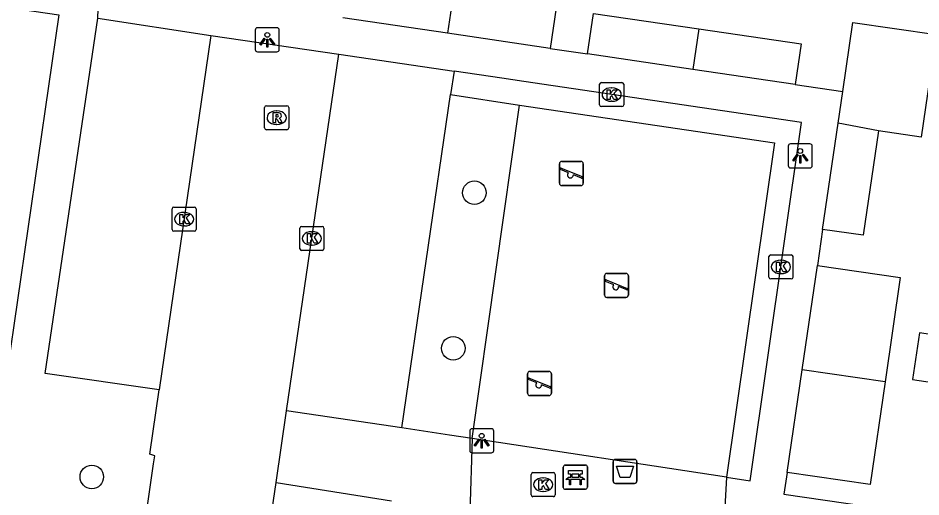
# Model space of a CAD drawing. Extents: x 161087 to 161922, y 382574 to 383873.
# Drawn here: x 161837.96 to 161875.44, y 383345.15 to 383365.02 of the extents above; entities that cross this region are included whole.
import ezdxf

# ---------------------------------------------------------------- set-up
doc = ezdxf.new("R2010")
doc.units = 0
for name, color, linetype in [('IMGEO_Afvalbak', 7, 'Continuous'), ('IMGEO_Bank', 7, 'Continuous'), ('IMGEO_Boom', 7, 'Continuous'), ('IMGEO_Groenvoorziening', 7, 'Continuous'), ('IMGEO_Haag', 7, 'Continuous'), ('IMGEO_Kolk', 7, 'Continuous'), ('IMGEO_Lichtpunt', 7, 'Continuous'), ('IMGEO_Pand', 7, 'Continuous'), ('IMGEO_Parkeervlak_open', 7, 'Continuous'), ('IMGEO_Rijbaan_lokaal_open', 7, 'Continuous'), ('IMGEO_Rioolput', 7, 'Continuous'), ('IMGEO_Speelvoorziening', 7, 'Continuous'), ('IMGEO_Voetpad_open', 7, 'Continuous')]:
    doc.layers.add(name, color=color, linetype=linetype)

msp = doc.modelspace()

# ---------------------------------------------------------------- linework, layer by layer
at = {"layer": 'IMGEO_Afvalbak'}
for p, q in [((161862.661, 383345.811), (161862.661, 383346.611)), ((161862.661, 383346.611), (161862.661, 383345.811)), ((161862.761, 383346.711), (161863.551, 383346.711)), ((161863.551, 383346.711), (161862.761, 383346.711)), ((161863.651, 383346.611), (161863.651, 383345.811)), ((161863.651, 383345.811), (161863.651, 383346.611)), ((161863.551, 383345.711), (161862.761, 383345.711)), ((161862.761, 383345.711), (161863.551, 383345.711))]:
    msp.add_line(p, q, dxfattribs=at)
msp.add_lwpolyline([(161862.804, 383346.425), (161863.508, 383346.425), (161863.359, 383345.955), (161862.953, 383345.955), (161862.804, 383346.425)], dxfattribs=at)
for centre, start, end in [((161862.761, 383346.611), 90, 180), ((161862.761, 383346.611), 90, 180), ((161863.551, 383346.611), 0, 90), ((161863.551, 383346.611), 360, 90), ((161862.761, 383345.811), 180, 270), ((161862.761, 383345.811), 180, 270), ((161863.551, 383345.811), 270, 0), ((161863.551, 383345.811), 270, 0)]:
    msp.add_arc(centre, 0.1, start, end, dxfattribs=at)
at = {"layer": 'IMGEO_Bank'}
for p, q in [((161860.598, 383345.548), (161860.598, 383346.389)), ((161860.598, 383346.389), (161860.598, 383345.548)), ((161860.673, 383346.473), (161861.514, 383346.473)), ((161861.514, 383346.473), (161860.673, 383346.473)), ((161861.598, 383346.398), (161861.598, 383345.557)), ((161861.598, 383345.557), (161861.598, 383346.398)), ((161861.295, 383345.871), (161860.902, 383345.871)), ((161860.907, 383345.979), (161860.907, 383346.085)), ((161860.951, 383346.085), (161860.951, 383345.979)), ((161861.239, 383346.091), (161860.957, 383346.091)), ((161860.957, 383345.973), (161861.239, 383345.973)), ((161861.245, 383345.979), (161861.245, 383346.085)), ((161861.289, 383346.085), (161861.289, 383345.979)), ((161861.523, 383345.473), (161860.682, 383345.473)), ((161860.682, 383345.473), (161861.523, 383345.473))]:
    msp.add_line(p, q, dxfattribs=at)
for points in [[(161860.901, 383346.091), (161860.815, 383346.091), (161860.815, 383346.252), (161861.378, 383346.252), (161861.378, 383346.091), (161861.295, 383346.091)], [(161860.845, 383345.871), (161860.703, 383345.871), (161860.815, 383345.973), (161860.901, 383345.973)], [(161860.895, 383345.864), (161860.895, 383345.657), (161860.852, 383345.657), (161860.852, 383345.864)], [(161861.295, 383345.973), (161861.378, 383345.973), (161861.49, 383345.871), (161861.351, 383345.871)], [(161861.345, 383345.864), (161861.345, 383345.657), (161861.301, 383345.657), (161861.301, 383345.864)]]:
    msp.add_lwpolyline(points, dxfattribs=at)
for centre, radius, start, end in [((161860.676, 383346.395), 0.0779, 92.4484, 184.2845), ((161860.676, 383346.395), 0.0779, 92.4484, 184.2845), ((161861.52, 383346.395), 0.0779, 2.4484, 94.2845), ((161861.52, 383346.395), 0.0779, 2.4484, 94.2845), ((161860.845, 383345.864), 0.00671, 2.8957, 87.1043), ((161860.902, 383345.864), 0.00671, 92.8957, 177.1043), ((161860.9, 383346.084), 0.00671, 2.8957, 87.1043), ((161860.9, 383345.98), 0.00671, 272.8957, 357.1043), ((161860.957, 383346.084), 0.00671, 92.8957, 177.1043), ((161860.957, 383345.98), 0.00671, 182.8957, 267.1043), ((161861.239, 383346.084), 0.00671, 2.8957, 87.1043), ((161861.239, 383345.98), 0.00671, 272.8957, 357.1043), ((161861.296, 383346.084), 0.00671, 92.8957, 177.1043), ((161861.296, 383345.98), 0.00671, 182.8957, 267.1043), ((161861.294, 383345.864), 0.00671, 2.8957, 87.1043), ((161861.351, 383345.864), 0.00671, 92.8957, 177.1043), ((161860.676, 383345.551), 0.0779, 182.4484, 274.2845), ((161860.676, 383345.551), 0.0779, 182.4484, 274.2845), ((161861.52, 383345.551), 0.0779, 272.4484, 4.2845), ((161861.52, 383345.551), 0.0779, 272.4484, 4.2845)]:
    msp.add_arc(centre, radius, start, end, dxfattribs=at)
at = {"layer": 'IMGEO_Boom'}
for centre in [(161856.906, 383357.776), (161856.03, 383351.319), (161841.022, 383345.982)]:
    msp.add_circle(centre, 0.489, dxfattribs=at)
at = {"layer": 'IMGEO_Groenvoorziening'}
msp.add_lwpolyline([(161856.816, 383347.571), (161858.782, 383361.404)], dxfattribs=at)
at = {"layer": 'IMGEO_Haag'}
for points in [[(161855.921, 383361.848), (161858.782, 383361.404)], [(161858.782, 383361.404), (161869.36, 383359.841), (161867.368, 383345.97)]]:
    msp.add_lwpolyline(points, dxfattribs=at)
at = {"layer": 'IMGEO_Kolk'}
for p, q in [((161862.179, 383362.351), (161863.031, 383362.351)), ((161862.104, 383361.425), (161862.104, 383362.277)), ((161862.592, 383362.131), (161862.617, 383362.131)), ((161863.105, 383362.277), (161863.105, 383361.425)), ((161862.615, 383361.571), (161862.59, 383361.571)), ((161863.031, 383361.351), (161862.179, 383361.351)), ((161844.354, 383356.252), (161844.354, 383357.104)), ((161844.429, 383357.178), (161845.281, 383357.178)), ((161845.355, 383357.104), (161845.355, 383356.252)), ((161844.842, 383356.958), (161844.867, 383356.958)), ((161844.865, 383356.398), (161844.84, 383356.398)), ((161849.659, 383355.452), (161849.659, 383356.304)), ((161849.734, 383356.378), (161850.586, 383356.378)), ((161850.66, 383356.304), (161850.66, 383355.452)), ((161845.281, 383356.178), (161844.429, 383356.178)), ((161850.147, 383356.158), (161850.172, 383356.158)), ((161850.17, 383355.598), (161850.145, 383355.598)), ((161850.586, 383355.378), (161849.734, 383355.378)), ((161869.207, 383355.199), (161870.059, 383355.199)), ((161869.132, 383354.273), (161869.132, 383355.125)), ((161869.62, 383354.979), (161869.645, 383354.979)), ((161870.133, 383355.125), (161870.133, 383354.273)), ((161870.059, 383354.199), (161869.207, 383354.199)), ((161869.643, 383354.419), (161869.618, 383354.419)), ((161859.263, 383345.236), (161859.263, 383346.088)), ((161859.338, 383346.162), (161860.19, 383346.162)), ((161859.751, 383345.942), (161859.776, 383345.942)), ((161860.264, 383346.088), (161860.264, 383345.236)), ((161860.19, 383345.162), (161859.338, 383345.162)), ((161859.774, 383345.382), (161859.749, 383345.382))]:
    msp.add_line(p, q, dxfattribs=at)
for points in [[(161862.179, 383362.351), (161863.031, 383362.351)], [(161862.104, 383361.425), (161862.104, 383362.277)], [(161862.425, 383362.051), (161862.548, 383362.051), (161862.548, 383361.9), (161862.678, 383362.051), (161862.842, 383362.051), (161862.696, 383361.9), (161862.849, 383361.651), (161862.697, 383361.651), (161862.612, 383361.815), (161862.548, 383361.748), (161862.548, 383361.651), (161862.425, 383361.651), (161862.425, 383362.051)], [(161863.105, 383362.277), (161863.105, 383361.425)], [(161863.031, 383361.351), (161862.179, 383361.351)], [(161844.354, 383356.252), (161844.354, 383357.104)], [(161844.429, 383357.178), (161845.281, 383357.178)], [(161845.355, 383357.104), (161845.355, 383356.252)], [(161844.675, 383356.878), (161844.798, 383356.878), (161844.798, 383356.727), (161844.928, 383356.878), (161845.092, 383356.878), (161844.946, 383356.727), (161845.099, 383356.478), (161844.947, 383356.478), (161844.862, 383356.642), (161844.798, 383356.575), (161844.798, 383356.478), (161844.675, 383356.478), (161844.675, 383356.878)], [(161849.659, 383355.452), (161849.659, 383356.304)], [(161849.734, 383356.378), (161850.586, 383356.378)], [(161850.66, 383356.304), (161850.66, 383355.452)], [(161845.281, 383356.178), (161844.429, 383356.178)], [(161849.98, 383356.078), (161850.103, 383356.078), (161850.103, 383355.927), (161850.233, 383356.078), (161850.397, 383356.078), (161850.251, 383355.927), (161850.404, 383355.678), (161850.252, 383355.678), (161850.167, 383355.842), (161850.103, 383355.775), (161850.103, 383355.678), (161849.98, 383355.678), (161849.98, 383356.078)], [(161850.586, 383355.378), (161849.734, 383355.378)], [(161869.207, 383355.199), (161870.059, 383355.199)], [(161869.132, 383354.273), (161869.132, 383355.125)], [(161869.453, 383354.899), (161869.576, 383354.899), (161869.576, 383354.748), (161869.706, 383354.899), (161869.87, 383354.899), (161869.724, 383354.748), (161869.877, 383354.499), (161869.725, 383354.499), (161869.64, 383354.663), (161869.576, 383354.596), (161869.576, 383354.499), (161869.453, 383354.499), (161869.453, 383354.899)], [(161870.133, 383355.125), (161870.133, 383354.273)], [(161870.059, 383354.199), (161869.207, 383354.199)], [(161859.263, 383345.236), (161859.263, 383346.088)], [(161859.338, 383346.162), (161860.19, 383346.162)], [(161859.584, 383345.862), (161859.707, 383345.862), (161859.707, 383345.711), (161859.837, 383345.862), (161860.001, 383345.862), (161859.855, 383345.711), (161860.008, 383345.462), (161859.856, 383345.462), (161859.771, 383345.626), (161859.707, 383345.559), (161859.707, 383345.462), (161859.584, 383345.462), (161859.584, 383345.862)], [(161860.264, 383346.088), (161860.264, 383345.236)], [(161860.19, 383345.162), (161859.338, 383345.162)]]:
    msp.add_lwpolyline(points, dxfattribs=at)
for centre, start, end in [((161862.181, 383362.275), 91.552, 178.448), ((161862.181, 383362.275), 91.552, 178.448), ((161863.029, 383362.275), 1.552, 88.448), ((161863.029, 383362.275), 1.552, 88.448), ((161862.181, 383361.427), 181.552, 268.448), ((161862.181, 383361.427), 181.552, 268.448), ((161863.029, 383361.427), 271.552, 358.448), ((161863.029, 383361.427), 271.552, 358.448), ((161844.431, 383357.102), 91.552, 178.448), ((161844.431, 383357.102), 91.552, 178.448), ((161845.279, 383357.102), 1.552, 88.448), ((161845.279, 383357.102), 1.552, 88.448), ((161849.736, 383356.302), 91.552, 178.448), ((161849.736, 383356.302), 91.552, 178.448), ((161850.584, 383356.302), 1.552, 88.448), ((161850.584, 383356.302), 1.552, 88.448), ((161844.431, 383356.254), 181.552, 268.448), ((161844.431, 383356.254), 181.552, 268.448), ((161845.279, 383356.254), 271.552, 358.448), ((161845.279, 383356.254), 271.552, 358.448), ((161849.736, 383355.454), 181.552, 268.448), ((161849.736, 383355.454), 181.552, 268.448), ((161850.584, 383355.454), 271.552, 358.448), ((161850.584, 383355.454), 271.552, 358.448), ((161869.209, 383355.123), 91.552, 178.448), ((161869.209, 383355.123), 91.552, 178.448), ((161870.057, 383355.123), 1.552, 88.448), ((161870.057, 383355.123), 1.552, 88.448), ((161869.209, 383354.275), 181.552, 268.448), ((161869.209, 383354.275), 181.552, 268.448), ((161870.057, 383354.275), 271.552, 358.448), ((161870.057, 383354.275), 271.552, 358.448), ((161859.34, 383346.086), 91.552, 178.448), ((161859.34, 383346.086), 91.552, 178.448), ((161860.188, 383346.086), 1.552, 88.448), ((161860.188, 383346.086), 1.552, 88.448), ((161859.34, 383345.238), 181.552, 268.448), ((161859.34, 383345.238), 181.552, 268.448), ((161860.188, 383345.238), 271.552, 358.448), ((161860.188, 383345.238), 271.552, 358.448)]:
    msp.add_arc(centre, 0.0765, start, end, dxfattribs=at)
for centre, major_axis, ratio, start_param, end_param in [((161862.591, 383361.851), (-0.387, 0.002), 0.722429, 4.712389, 7.853982), ((161862.616, 383361.851), (-0.39, 0.002), 0.717154, 1.570796, 4.712389), ((161844.841, 383356.678), (-0.387, 0.002), 0.722429, 4.712389, 7.853982), ((161844.866, 383356.678), (-0.39, 0.002), 0.717154, 1.570796, 4.712389), ((161850.146, 383355.878), (-0.387, 0.002), 0.722429, 4.712389, 7.853982), ((161850.171, 383355.878), (-0.39, 0.002), 0.717154, 1.570796, 4.712389), ((161869.619, 383354.699), (-0.387, 0.002), 0.722429, 4.712389, 7.853982), ((161869.644, 383354.699), (-0.39, 0.002), 0.717154, 1.570796, 4.712389), ((161859.75, 383345.662), (-0.387, 0.002), 0.722429, 4.712389, 7.853982), ((161859.775, 383345.662), (-0.39, 0.002), 0.717154, 1.570796, 4.712389)]:
    msp.add_ellipse(centre, major_axis=major_axis, ratio=ratio, start_param=start_param, end_param=end_param, dxfattribs=at)
at = {"layer": 'IMGEO_Lichtpunt'}
for p, q in [((161848.711, 383364.622), (161847.903, 383364.622)), ((161848.711, 383364.622), (161847.903, 383364.622)), ((161847.809, 383364.527), (161847.809, 383363.72)), ((161847.809, 383364.527), (161847.809, 383363.72)), ((161848.805, 383363.72), (161848.805, 383364.527)), ((161848.805, 383363.72), (161848.805, 383364.527)), ((161847.903, 383363.626), (161848.711, 383363.626)), ((161847.903, 383363.626), (161848.711, 383363.626)), ((161869.935, 383359.709), (161869.935, 383358.902)), ((161869.935, 383359.709), (161869.935, 383358.902)), ((161870.837, 383359.804), (161870.029, 383359.804)), ((161870.837, 383359.804), (161870.029, 383359.804)), ((161870.931, 383358.902), (161870.931, 383359.709)), ((161870.931, 383358.902), (161870.931, 383359.709)), ((161870.029, 383358.808), (161870.837, 383358.808)), ((161870.029, 383358.808), (161870.837, 383358.808)), ((161856.711, 383347.887), (161856.711, 383347.08)), ((161856.711, 383347.887), (161856.711, 383347.08)), ((161857.613, 383347.982), (161856.805, 383347.982)), ((161857.613, 383347.982), (161856.805, 383347.982)), ((161857.707, 383347.08), (161857.707, 383347.887)), ((161857.707, 383347.08), (161857.707, 383347.887)), ((161856.805, 383346.986), (161857.613, 383346.986)), ((161856.805, 383346.986), (161857.613, 383346.986))]:
    msp.add_line(p, q, dxfattribs=at)
for points in [[(161848.183, 383364.191), (161848.222, 383364.163), (161848.034, 383363.901), (161847.996, 383363.928), (161848.183, 383364.191)], [(161848.395, 383364.163), (161848.433, 383364.19), (161848.62, 383363.928), (161848.581, 383363.9), (161848.395, 383364.163)], [(161848.285, 383364.143), (161848.332, 383364.143), (161848.332, 383363.821), (161848.285, 383363.821), (161848.285, 383364.143)], [(161870.309, 383359.373), (161870.348, 383359.345), (161870.16, 383359.083), (161870.122, 383359.11), (161870.309, 383359.373)], [(161870.411, 383359.325), (161870.458, 383359.325), (161870.458, 383359.003), (161870.411, 383359.003), (161870.411, 383359.325)], [(161870.521, 383359.345), (161870.559, 383359.372), (161870.746, 383359.11), (161870.707, 383359.082), (161870.521, 383359.345)], [(161857.085, 383347.551), (161857.124, 383347.523), (161856.936, 383347.261), (161856.898, 383347.288), (161857.085, 383347.551)], [(161857.187, 383347.503), (161857.234, 383347.503), (161857.234, 383347.181), (161857.187, 383347.181), (161857.187, 383347.503)], [(161857.297, 383347.523), (161857.335, 383347.55), (161857.522, 383347.288), (161857.483, 383347.26), (161857.297, 383347.523)]]:
    msp.add_lwpolyline(points, dxfattribs=at)
for centre in [(161848.308, 383364.325), (161870.434, 383359.507), (161857.21, 383347.685)]:
    msp.add_circle(centre, 0.0994, dxfattribs=at)
for centre, start, end in [((161847.903, 383364.527), 90, 180), ((161847.903, 383364.527), 90, 180), ((161848.711, 383364.527), 0, 90), ((161848.711, 383364.527), 0, 90), ((161847.903, 383363.72), 180, 270), ((161847.903, 383363.72), 180, 270), ((161848.711, 383363.72), 270, 0), ((161848.711, 383363.72), 270, 360), ((161870.029, 383359.709), 90, 180), ((161870.029, 383359.709), 90, 180), ((161870.837, 383359.709), 0, 90), ((161870.837, 383359.709), 0, 90), ((161870.029, 383358.902), 180, 270), ((161870.029, 383358.902), 180, 270), ((161870.837, 383358.902), 270, 0), ((161870.837, 383358.902), 270, 360), ((161856.805, 383347.887), 90, 180), ((161856.805, 383347.887), 90, 180), ((161857.613, 383347.887), 0, 90), ((161857.613, 383347.887), 0, 90), ((161856.805, 383347.08), 180, 270), ((161856.805, 383347.08), 180, 270), ((161857.613, 383347.08), 270, 0), ((161857.613, 383347.08), 270, 360)]:
    msp.add_arc(centre, 0.0946, start, end, dxfattribs=at)
at = {"layer": 'IMGEO_Pand'}
for points in [[(161856.04, 383366.073), (161855.792, 383364.391)], [(161856.04, 383366.073), (161860.297, 383365.447), (161860.049, 383363.765)], [(161855.792, 383364.391), (161851.451, 383365.029)], [(161861.602, 383363.537), (161861.85, 383365.219), (161866.225, 383364.576)], [(161866.225, 383364.576), (161865.977, 383362.894)], [(161866.225, 383364.576), (161870.468, 383363.953), (161870.22, 383362.271)], [(161872.198, 383361.98), (161872.616, 383364.845), (161876.07, 383364.341), (161875.45, 383360.087), (161873.677, 383360.346)], [(161860.049, 383363.765), (161855.792, 383364.391)], [(161865.977, 383362.894), (161861.602, 383363.537)], [(161870.22, 383362.271), (161865.977, 383362.894)], [(161872.005, 383360.658), (161872.198, 383361.98)], [(161871.362, 383356.256), (161872.005, 383360.658)], [(161873.677, 383360.346), (161872.005, 383360.658)], [(161873.677, 383360.346), (161873.045, 383356.011), (161871.362, 383356.256)], [(161870.512, 383350.43), (161871.144, 383354.762)], [(161871.144, 383354.762), (161874.588, 383354.26), (161873.955, 383349.921)], [(161875.091, 383350.02), (161877.96, 383349.595), (161878.246, 383351.533), (161875.378, 383351.957), (161875.091, 383350.02)], [(161869.889, 383346.163), (161870.512, 383350.43)], [(161873.955, 383349.921), (161870.512, 383350.43)], [(161873.955, 383349.921), (161873.333, 383345.661), (161869.889, 383346.163)]]:
    msp.add_lwpolyline(points, dxfattribs=at)
at = {"layer": 'IMGEO_Parkeervlak_open'}
for points in [[(161856.063, 383362.816), (161855.921, 383361.848)], [(161853.89, 383348.015), (161855.921, 383361.848)]]:
    msp.add_lwpolyline(points, dxfattribs=at)
at = {"layer": 'IMGEO_Rijbaan_lokaal_open'}
for points in [[(161845.97, 383364.305), (161843.823, 383349.592)], [(161845.97, 383364.305), (161851.283, 383363.53)], [(161849.108, 383348.727), (161851.283, 383363.53)], [(161843.28, 383344.388), (161843.588, 383346.522), (161843.637, 383346.861), (161843.433, 383346.923), (161843.823, 383349.592)], [(161848.67, 383345.746), (161849.108, 383348.727)], [(161846.729, 383335.866), (161846.77, 383336.138), (161847.253, 383336.103), (161848.67, 383345.746)]]:
    msp.add_lwpolyline(points, dxfattribs=at)
at = {"layer": 'IMGEO_Rioolput'}
for p, q in [((161848.197, 383360.462), (161848.197, 383361.314)), ((161848.272, 383361.388), (161849.124, 383361.388)), ((161849.198, 383361.314), (161849.198, 383360.462)), ((161848.685, 383361.168), (161848.71, 383361.168)), ((161848.708, 383360.608), (161848.683, 383360.608)), ((161849.124, 383360.388), (161848.272, 383360.388))]:
    msp.add_line(p, q, dxfattribs=at)
for points in [[(161848.197, 383360.462), (161848.197, 383361.314)], [(161848.272, 383361.388), (161849.124, 383361.388)], [(161849.198, 383361.314), (161849.198, 383360.462)], [(161848.786, 383361.086), (161848.534, 383361.088), (161848.534, 383360.688)], [(161848.534, 383360.688), (161848.658, 383360.688), (161848.658, 383360.85), (161848.669, 383360.85)], [(161848.712, 383361.007), (161848.658, 383361.007), (161848.658, 383360.926)], [(161848.658, 383360.926), (161848.71, 383360.926)], [(161848.716, 383360.821), (161848.787, 383360.688), (161848.927, 383360.688), (161848.862, 383360.814)], [(161849.124, 383360.388), (161848.272, 383360.388)]]:
    msp.add_lwpolyline(points, dxfattribs=at)
for centre, radius, start, end in [((161848.274, 383361.312), 0.0765, 91.552, 178.448), ((161848.274, 383361.312), 0.0765, 91.552, 178.448), ((161849.122, 383361.312), 0.0765, 1.552, 88.448), ((161849.122, 383361.312), 0.0765, 1.552, 88.448), ((161848.668, 383360.797), 0.0533, 26.0293, 88.6989), ((161848.694, 383361.115), 0.19, 274.7715, 282.9687), ((161848.718, 383360.911), 0.0964, 77.0061, 93.1865), ((161848.732, 383360.968), 0.0378, 276.6634, 79.6772), ((161848.785, 383360.976), 0.109, 350.3612, 89.416), ((161848.783, 383360.976), 0.112, 277.5842, 350.9817), ((161848.767, 383360.761), 0.108, 29.5134, 73.7905), ((161848.274, 383360.464), 0.0765, 181.552, 268.448), ((161848.274, 383360.464), 0.0765, 181.552, 268.448), ((161849.122, 383360.464), 0.0765, 271.552, 358.448), ((161849.122, 383360.464), 0.0765, 271.552, 358.448)]:
    msp.add_arc(centre, radius, start, end, dxfattribs=at)
for centre, major_axis, ratio, start_param, end_param in [((161848.684, 383360.888), (-0.387, 0.002), 0.722429, 4.712389, 7.853982), ((161848.709, 383360.888), (-0.39, 0.002), 0.717154, 1.570796, 4.712389)]:
    msp.add_ellipse(centre, major_axis=major_axis, ratio=ratio, start_param=start_param, end_param=end_param, dxfattribs=at)
at = {"layer": 'IMGEO_Speelvoorziening'}
for p, q in [((161860.434, 383358.173), (161860.434, 383358.973)), ((161860.434, 383358.973), (161860.434, 383358.173)), ((161860.534, 383359.073), (161861.324, 383359.073)), ((161861.324, 383359.073), (161860.534, 383359.073)), ((161861.424, 383358.973), (161861.424, 383358.173)), ((161861.424, 383358.173), (161861.424, 383358.973)), ((161860.817, 383358.601), (161860.478, 383358.738)), ((161860.503, 383358.798), (161861.379, 383358.445)), ((161861.355, 383358.385), (161861.015, 383358.522)), ((161861.324, 383358.073), (161860.534, 383358.073)), ((161860.534, 383358.073), (161861.324, 383358.073)), ((161862.407, 383354.429), (161863.197, 383354.429)), ((161863.197, 383354.429), (161862.407, 383354.429)), ((161862.307, 383353.529), (161862.307, 383354.329)), ((161862.307, 383354.329), (161862.307, 383353.529)), ((161862.69, 383353.957), (161862.351, 383354.094)), ((161862.376, 383354.154), (161863.252, 383353.801)), ((161863.297, 383354.329), (161863.297, 383353.529)), ((161863.297, 383353.529), (161863.297, 383354.329)), ((161863.228, 383353.741), (161862.888, 383353.878)), ((161863.197, 383353.429), (161862.407, 383353.429)), ((161862.407, 383353.429), (161863.197, 383353.429)), ((161859.211, 383350.359), (161860.001, 383350.359)), ((161860.001, 383350.359), (161859.211, 383350.359)), ((161859.111, 383349.459), (161859.111, 383350.259)), ((161859.111, 383350.259), (161859.111, 383349.459)), ((161859.494, 383349.887), (161859.155, 383350.024)), ((161859.18, 383350.084), (161860.056, 383349.731)), ((161860.101, 383350.259), (161860.101, 383349.459)), ((161860.101, 383349.459), (161860.101, 383350.259)), ((161860.032, 383349.671), (161859.692, 383349.808)), ((161860.001, 383349.359), (161859.211, 383349.359)), ((161859.211, 383349.359), (161860.001, 383349.359))]:
    msp.add_line(p, q, dxfattribs=at)
for centre, radius, start, end in [((161860.534, 383358.973), 0.1, 90, 180), ((161860.534, 383358.973), 0.1, 90, 180), ((161861.324, 383358.973), 0.1, 0, 90), ((161861.324, 383358.973), 0.1, 360, 90), ((161860.491, 383358.768), 0.0327, 68.078, 248.078), ((161860.896, 383358.511), 0.12, 130.9928, 5.1632), ((161860.534, 383358.173), 0.1, 180, 270), ((161860.534, 383358.173), 0.1, 180, 270), ((161861.324, 383358.173), 0.1, 270, 0), ((161861.324, 383358.173), 0.1, 270, 0), ((161861.367, 383358.415), 0.0327, 248.078, 68.078), ((161862.407, 383354.329), 0.1, 90, 180), ((161862.407, 383354.329), 0.1, 90, 180), ((161863.197, 383354.329), 0.1, 0, 90), ((161863.197, 383354.329), 0.1, 360, 90), ((161862.364, 383354.124), 0.0327, 68.078, 248.078), ((161862.769, 383353.867), 0.12, 130.9928, 5.1632), ((161863.24, 383353.771), 0.0327, 248.078, 68.078), ((161862.407, 383353.529), 0.1, 180, 270), ((161862.407, 383353.529), 0.1, 180, 270), ((161863.197, 383353.529), 0.1, 270, 0), ((161863.197, 383353.529), 0.1, 270, 0), ((161859.211, 383350.259), 0.1, 90, 180), ((161859.211, 383350.259), 0.1, 90, 180), ((161860.001, 383350.259), 0.1, 0, 90), ((161860.001, 383350.259), 0.1, 360, 90), ((161859.168, 383350.054), 0.0327, 68.078, 248.078), ((161859.573, 383349.797), 0.12, 130.9928, 5.1632), ((161860.044, 383349.701), 0.0327, 248.078, 68.078), ((161859.211, 383349.459), 0.1, 180, 270), ((161859.211, 383349.459), 0.1, 180, 270), ((161860.001, 383349.459), 0.1, 270, 0), ((161860.001, 383349.459), 0.1, 270, 0)]:
    msp.add_arc(centre, radius, start, end, dxfattribs=at)
at = {"layer": 'IMGEO_Voetpad_open'}
for points in [[(161841.268, 383365.019), (161841.33, 383366.516)], [(161835.297, 383365.807), (161839.651, 383365.156), (161837.512, 383350.361)], [(161843.823, 383349.592), (161839.08, 383350.273), (161841.268, 383365.019)], [(161841.268, 383365.019), (161845.97, 383364.305)], [(161851.283, 383363.53), (161856.063, 383362.816)], [(161860.049, 383363.765), (161861.602, 383363.537)], [(161867.368, 383345.97), (161868.357, 383345.82), (161870.492, 383360.684), (161858.959, 383362.388), (161858.042, 383362.524), (161856.063, 383362.816)], [(161870.22, 383362.271), (161872.198, 383361.98)], [(161871.362, 383356.256), (161871.144, 383354.762)], [(161853.89, 383348.015), (161849.108, 383348.727)], [(161856.816, 383347.571), (161855.868, 383347.715), (161853.89, 383348.015)], [(161856.816, 383347.571), (161856.714, 383344.504)], [(161867.368, 383345.97), (161856.816, 383347.571)], [(161867.368, 383345.97), (161867.201, 383342.938)], [(161869.889, 383346.163), (161869.758, 383345.272), (161885.488, 383342.985)], [(161848.67, 383345.746), (161853.466, 383344.989)]]:
    msp.add_lwpolyline(points, dxfattribs=at)

doc.saveas('drawing.dxf')
